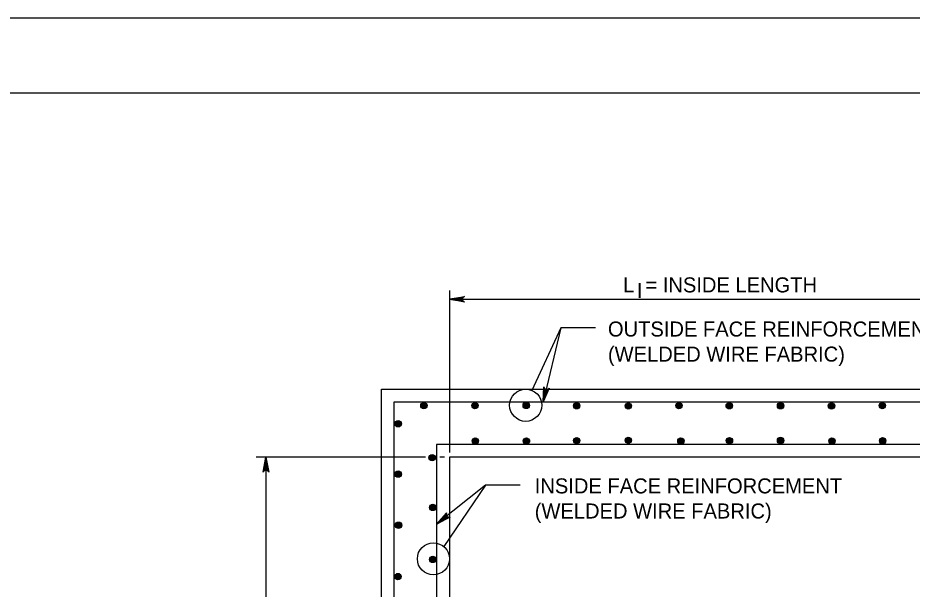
# Model space of a CAD drawing. Extents: x -6420 to 49575, y -4552 to 11624.
# Drawn here: x 5593 to 6178, y 3455 to 3829 of the extents above; entities that cross this region are included whole.
import ezdxf

# ---------------------------------------------------------------- set-up
doc = ezdxf.new("R2010")
doc.units = 0
doc.layers.add('1', color=7, linetype='Continuous')
doc.layers.add('PLT-BNDY', color=7, linetype='Continuous')

msp = doc.modelspace()

# ---------------------------------------------------------------- linework, layer by layer
at = {"layer": '1'}
for p, q in [((5875.18, 3650.3), (5875.18, 3544.29)), ((5875.18, 3644.6), (6275.18, 3644.6)), ((5948.06, 3625.78), (5929.14, 3584.89)), ((5948.06, 3625.78), (5936.43, 3577.38)), ((5970.71, 3625.78), (5948.06, 3625.78)), ((5839.06, 3169.43), (5839.06, 3577.38)), ((5839.06, 3577.38), (6311.3, 3577.38)), ((5925.08, 3575.2), (5925.08, 3575.2)), ((5866.84, 3549.6), (5866.84, 3197.19)), ((6283.52, 3549.6), (5866.84, 3549.6)), ((5859.48, 3541.26), (5748.81, 3541.26)), ((5755.17, 3541.26), (5755.17, 3210.55)), ((5871.9, 3541.26), (5868.93, 3541.26)), ((5898.88, 3522.95), (5866.84, 3497.37)), ((5898.88, 3522.95), (5871.43, 3482.83)), ((5921.53, 3522.95), (5898.88, 3522.95)), ((5864.71, 3474.77), (5864.71, 3474.77))]:
    msp.add_line(p, q, dxfattribs=at)
for points in [[(7323.07, 1929.01), (7323.07, 3779.41), (4744.33, 3779.41), (4744.33, 1929.01), (7323.07, 1929.01), (7323.07, 2015.49), (6666.9, 2015.49), (6666.9, 2227.69), (7323.07, 2227.69), (7323.07, 2322.72), (6666.9, 2322.72), (6666.9, 1929.01), (6925.44, 1929.01), (6925.44, 2015.49), (6925.44, 1929.01), (7178.06, 1929.01), (7178.06, 2015.49), (7178.06, 1975.09), (7323.07, 1975.09)], [(5875.18, 3644.6), (5884.96, 3646.43), (5884.58, 3646.17), (5884.21, 3645.91), (5884.01, 3645.58), (5883.82, 3645.25), (5883.76, 3644.92), (5883.71, 3644.6), (5883.76, 3644.27), (5883.82, 3643.94), (5884.01, 3643.61), (5884.21, 3643.28), (5884.58, 3643.02), (5884.96, 3642.76), (5875.18, 3644.6), (5884.58, 3643.02), (5884.21, 3643.28), (5875.18, 3644.6), (5884.01, 3643.61), (5883.82, 3643.94), (5875.18, 3644.6), (5883.76, 3644.27), (5883.71, 3644.6), (5875.18, 3644.6), (5883.76, 3644.92), (5883.82, 3645.25), (5875.18, 3644.6), (5884.01, 3645.58), (5884.21, 3645.91), (5875.18, 3644.6), (5884.58, 3646.17)], [(5936.43, 3577.38), (5936.93, 3587.32), (5937.1, 3586.89), (5937.27, 3586.46), (5937.54, 3586.2), (5937.81, 3585.93), (5938.12, 3585.8), (5938.42, 3585.67), (5938.76, 3585.65), (5939.09, 3585.63), (5939.45, 3585.74), (5939.82, 3585.85), (5940.16, 3586.16), (5940.5, 3586.46), (5936.43, 3577.38), (5940.16, 3586.16), (5939.82, 3585.85), (5936.43, 3577.38), (5939.45, 3585.74), (5939.09, 3585.63), (5936.43, 3577.38), (5938.76, 3585.65), (5938.42, 3585.67), (5936.43, 3577.38), (5938.12, 3585.8), (5937.81, 3585.93), (5936.43, 3577.38), (5937.54, 3586.2), (5937.27, 3586.46), (5936.43, 3577.38), (5937.1, 3586.89)], [(5755.17, 3541.26), (5757.01, 3531.48), (5756.75, 3531.85), (5756.49, 3532.23), (5756.16, 3532.43), (5755.83, 3532.62), (5755.5, 3532.68), (5755.17, 3532.73), (5754.85, 3532.68), (5754.52, 3532.62), (5754.19, 3532.43), (5753.86, 3532.23), (5753.6, 3531.85), (5753.34, 3531.48), (5755.17, 3541.26), (5753.6, 3531.85), (5753.86, 3532.23), (5755.17, 3541.26), (5754.19, 3532.43), (5754.52, 3532.62), (5755.17, 3541.26), (5754.85, 3532.68), (5755.17, 3532.73), (5755.17, 3541.26), (5755.5, 3532.68), (5755.83, 3532.62), (5755.17, 3541.26), (5756.16, 3532.43), (5756.49, 3532.23), (5755.17, 3541.26), (5756.75, 3531.85)], [(5866.84, 3497.37), (5873.35, 3504.91), (5873.21, 3504.47), (5873.08, 3504.03), (5873.13, 3503.66), (5873.19, 3503.28), (5873.35, 3502.99), (5873.51, 3502.7), (5873.76, 3502.47), (5874.01, 3502.25), (5874.36, 3502.12), (5874.72, 3501.98), (5875.18, 3502.01), (5875.63, 3502.04), (5866.84, 3497.37), (5875.18, 3502.01), (5874.72, 3501.98), (5866.84, 3497.37), (5874.36, 3502.12), (5874.01, 3502.25), (5866.84, 3497.37), (5873.76, 3502.47), (5873.51, 3502.7), (5866.84, 3497.37), (5873.35, 3502.99), (5873.19, 3503.28), (5866.84, 3497.37), (5873.13, 3503.66), (5873.08, 3504.03), (5866.84, 3497.37), (5873.21, 3504.47)]]:
    msp.add_lwpolyline(points, dxfattribs=at)
for points in [[(5830.73, 3585.71), (6319.63, 3585.71), (6319.63, 3166.1), (5830.73, 3166.1)], [(5875.18, 3210.55), (6275.18, 3210.55), (6275.18, 3541.26), (5875.18, 3541.26)]]:
    msp.add_lwpolyline(points, close=True, dxfattribs=at)
for centre, radius in [((5925.08, 3575.2), 10.5), ((5858.46, 3574.99), 2.08), ((5858.46, 3574.99), 1.94), ((5858.46, 3574.99), 1.79), ((5858.46, 3574.99), 1.64), ((5858.46, 3574.99), 1.49), ((5858.46, 3574.99), 1.34), ((5858.46, 3574.99), 1.2), ((5858.46, 3574.99), 1.05), ((5858.46, 3574.99), 0.9), ((5858.46, 3574.99), 0.752), ((5858.46, 3574.99), 0.604), ((5858.46, 3574.99), 0.456), ((5858.46, 3574.99), 0.308), ((5858.46, 3574.99), 0.16), ((5891.9, 3574.99), 2.08), ((5891.9, 3574.99), 1.94), ((5891.9, 3574.99), 1.79), ((5891.9, 3574.99), 1.64), ((5891.9, 3574.99), 1.49), ((5891.9, 3574.99), 1.34), ((5891.9, 3574.99), 1.2), ((5891.9, 3574.99), 1.05), ((5891.9, 3574.99), 0.9), ((5891.9, 3574.99), 0.752), ((5891.9, 3574.99), 0.604), ((5891.9, 3574.99), 0.456), ((5891.9, 3574.99), 0.308), ((5891.9, 3574.99), 0.16), ((5925.44, 3575.1), 2.08), ((5925.44, 3575.1), 1.94), ((5925.44, 3575.1), 1.79), ((5925.44, 3575.1), 1.64), ((5925.44, 3575.1), 1.49), ((5925.44, 3575.1), 1.34), ((5925.44, 3575.1), 1.2), ((5925.44, 3575.1), 1.05), ((5925.44, 3575.1), 0.9), ((5925.44, 3575.1), 0.752), ((5925.44, 3575.1), 0.604), ((5925.44, 3575.1), 0.456), ((5925.44, 3575.1), 0.308), ((5925.44, 3575.1), 0.16), ((5958.46, 3574.89), 2.08), ((5958.46, 3574.89), 1.94), ((5958.46, 3574.89), 1.79), ((5958.46, 3574.89), 1.64), ((5958.46, 3574.89), 1.49), ((5958.46, 3574.89), 1.34), ((5958.46, 3574.89), 1.2), ((5958.46, 3574.89), 1.05), ((5958.46, 3574.89), 0.9), ((5958.46, 3574.89), 0.752), ((5958.46, 3574.89), 0.604), ((5958.46, 3574.89), 0.456), ((5958.46, 3574.89), 0.308), ((5958.46, 3574.89), 0.16), ((5992.22, 3574.78), 2.08), ((5992.22, 3574.78), 1.94), ((5992.22, 3574.78), 1.79), ((5992.22, 3574.78), 1.64), ((5992.22, 3574.78), 1.49), ((5992.22, 3574.78), 1.34), ((5992.22, 3574.78), 1.2), ((5992.22, 3574.78), 1.05), ((5992.22, 3574.78), 0.9), ((5992.22, 3574.78), 0.752), ((5992.22, 3574.78), 0.604), ((5992.22, 3574.78), 0.456), ((5992.22, 3574.78), 0.308), ((5992.22, 3574.78), 0.16), ((6025.34, 3574.99), 2.08), ((6025.34, 3574.99), 1.94), ((6025.34, 3574.99), 1.79), ((6025.34, 3574.99), 1.64), ((6025.34, 3574.99), 1.49), ((6025.34, 3574.99), 1.34), ((6025.34, 3574.99), 1.2), ((6025.34, 3574.99), 1.05), ((6025.34, 3574.99), 0.9), ((6025.34, 3574.99), 0.752), ((6025.34, 3574.99), 0.604), ((6025.34, 3574.99), 0.456), ((6025.34, 3574.99), 0.308), ((6025.34, 3574.99), 0.16), ((6058.25, 3574.89), 2.08), ((6058.25, 3574.89), 1.94), ((6058.25, 3574.89), 1.79), ((6058.25, 3574.89), 1.64), ((6058.25, 3574.89), 1.49), ((6058.25, 3574.89), 1.34), ((6058.25, 3574.89), 1.2), ((6058.25, 3574.89), 1.05), ((6058.25, 3574.89), 0.9), ((6058.25, 3574.89), 0.752), ((6058.25, 3574.89), 0.604), ((6058.25, 3574.89), 0.456), ((6058.25, 3574.89), 0.308), ((6058.25, 3574.89), 0.16), ((6091.8, 3574.89), 2.08), ((6091.8, 3574.89), 1.94), ((6091.8, 3574.89), 1.79), ((6091.8, 3574.89), 1.64), ((6091.8, 3574.89), 1.49), ((6091.8, 3574.89), 1.34), ((6091.8, 3574.89), 1.2), ((6091.8, 3574.89), 1.05), ((6091.8, 3574.89), 0.9), ((6091.8, 3574.89), 0.752), ((6091.8, 3574.89), 0.604), ((6091.8, 3574.89), 0.456), ((6091.8, 3574.89), 0.308), ((6091.8, 3574.89), 0.16), ((6125.13, 3574.78), 2.08), ((6125.13, 3574.78), 1.94), ((6125.13, 3574.78), 1.79), ((6125.13, 3574.78), 1.64), ((6125.13, 3574.78), 1.49), ((6125.13, 3574.78), 1.34), ((6125.13, 3574.78), 1.2), ((6125.13, 3574.78), 1.05), ((6125.13, 3574.78), 0.9), ((6125.13, 3574.78), 0.752), ((6125.13, 3574.78), 0.604), ((6125.13, 3574.78), 0.456), ((6125.13, 3574.78), 0.308), ((6125.13, 3574.78), 0.16), ((6158.36, 3574.99), 2.08), ((6158.36, 3574.99), 1.94), ((6158.36, 3574.99), 1.79), ((6158.36, 3574.99), 1.64), ((6158.36, 3574.99), 1.49), ((6158.36, 3574.99), 1.34), ((6158.36, 3574.99), 1.2), ((6158.36, 3574.99), 1.05), ((6158.36, 3574.99), 0.9), ((6158.36, 3574.99), 0.752), ((6158.36, 3574.99), 0.604), ((6158.36, 3574.99), 0.456), ((6158.36, 3574.99), 0.308), ((6158.36, 3574.99), 0.16), ((5841.7, 3563.13), 2.08), ((5841.7, 3563.13), 1.94), ((5841.7, 3563.13), 1.79), ((5841.7, 3563.13), 1.64), ((5841.7, 3563.13), 1.49), ((5841.7, 3563.13), 1.34), ((5841.7, 3563.13), 1.2), ((5841.7, 3563.13), 1.05), ((5841.7, 3563.13), 0.9), ((5841.7, 3563.13), 0.752), ((5841.7, 3563.13), 0.604), ((5841.7, 3563.13), 0.456), ((5841.7, 3563.13), 0.308), ((5841.7, 3563.13), 0.16), ((5892.11, 3551.89), 2.08), ((5892.11, 3551.89), 1.94), ((5892.11, 3551.89), 1.79), ((5892.11, 3551.89), 1.64), ((5892.11, 3551.89), 1.49), ((5892.11, 3551.89), 1.34), ((5892.11, 3551.89), 1.2), ((5892.11, 3551.89), 1.05), ((5892.11, 3551.89), 0.9), ((5892.11, 3551.89), 0.752), ((5892.11, 3551.89), 0.604), ((5892.11, 3551.89), 0.456), ((5892.11, 3551.89), 0.308), ((5892.11, 3551.89), 0.16), ((5925.55, 3551.89), 2.08), ((5925.55, 3551.89), 1.94), ((5925.55, 3551.89), 1.79), ((5925.55, 3551.89), 1.64), ((5925.55, 3551.89), 1.49), ((5925.55, 3551.89), 1.34), ((5925.55, 3551.89), 1.2), ((5925.55, 3551.89), 1.05), ((5925.55, 3551.89), 0.9), ((5925.55, 3551.89), 0.752), ((5925.55, 3551.89), 0.604), ((5925.55, 3551.89), 0.456), ((5925.55, 3551.89), 0.308), ((5925.55, 3551.89), 0.16), ((5958.46, 3552.1), 2.08), ((5958.46, 3552.1), 1.94), ((5958.46, 3552.1), 1.79), ((5958.46, 3552.1), 1.64), ((5958.46, 3552.1), 1.49), ((5958.46, 3552.1), 1.34), ((5958.46, 3552.1), 1.2), ((5958.46, 3552.1), 1.05), ((5958.46, 3552.1), 0.9), ((5958.46, 3552.1), 0.752), ((5958.46, 3552.1), 0.604), ((5958.46, 3552.1), 0.456), ((5958.46, 3552.1), 0.308), ((5958.46, 3552.1), 0.16), ((5992.22, 3552.31), 2.08), ((5992.22, 3552.31), 1.94), ((5992.22, 3552.31), 1.79), ((5992.22, 3552.31), 1.64), ((5992.22, 3552.31), 1.49), ((5992.22, 3552.31), 1.34), ((5992.22, 3552.31), 1.2), ((5992.22, 3552.31), 1.05), ((5992.22, 3552.31), 0.9), ((5992.22, 3552.31), 0.752), ((5992.22, 3552.31), 0.604), ((5992.22, 3552.31), 0.456), ((5992.22, 3552.31), 0.308), ((5992.22, 3552.31), 0.16), ((6026.6, 3551.89), 2.08), ((6026.6, 3551.89), 1.94), ((6026.6, 3551.89), 1.79), ((6026.6, 3551.89), 1.64), ((6026.6, 3551.89), 1.49), ((6026.6, 3551.89), 1.34), ((6026.6, 3551.89), 1.2), ((6026.6, 3551.89), 1.05), ((6026.6, 3551.89), 0.9), ((6026.6, 3551.89), 0.752), ((6026.6, 3551.89), 0.604), ((6026.6, 3551.89), 0.456), ((6026.6, 3551.89), 0.308), ((6026.6, 3551.89), 0.16), ((6058.36, 3552.1), 2.08), ((6058.36, 3552.1), 1.94), ((6058.36, 3552.1), 1.79), ((6058.36, 3552.1), 1.64), ((6058.36, 3552.1), 1.49), ((6058.36, 3552.1), 1.34), ((6058.36, 3552.1), 1.2), ((6058.36, 3552.1), 1.05), ((6058.36, 3552.1), 0.9), ((6058.36, 3552.1), 0.752), ((6058.36, 3552.1), 0.604), ((6058.36, 3552.1), 0.456), ((6058.36, 3552.1), 0.308), ((6058.36, 3552.1), 0.16), ((6091.8, 3552.2), 2.08), ((6091.8, 3552.2), 1.94), ((6091.8, 3552.2), 1.79), ((6091.8, 3552.2), 1.64), ((6091.8, 3552.2), 1.49), ((6091.8, 3552.2), 1.34), ((6091.8, 3552.2), 1.2), ((6091.8, 3552.2), 1.05), ((6091.8, 3552.2), 0.9), ((6091.8, 3552.2), 0.752), ((6091.8, 3552.2), 0.604), ((6091.8, 3552.2), 0.456), ((6091.8, 3552.2), 0.308), ((6091.8, 3552.2), 0.16), ((6125.45, 3551.89), 2.08), ((6125.45, 3551.89), 1.94), ((6125.45, 3551.89), 1.79), ((6125.45, 3551.89), 1.64), ((6125.45, 3551.89), 1.49), ((6125.45, 3551.89), 1.34), ((6125.45, 3551.89), 1.2), ((6125.45, 3551.89), 1.05), ((6125.45, 3551.89), 0.9), ((6125.45, 3551.89), 0.752), ((6125.45, 3551.89), 0.604), ((6125.45, 3551.89), 0.456), ((6125.45, 3551.89), 0.308), ((6125.45, 3551.89), 0.16), ((6158.57, 3551.99), 2.08), ((6158.57, 3551.99), 1.94), ((6158.57, 3551.99), 1.79), ((6158.57, 3551.99), 1.64), ((6158.57, 3551.99), 1.49), ((6158.57, 3551.99), 1.34), ((6158.57, 3551.99), 1.2), ((6158.57, 3551.99), 1.05), ((6158.57, 3551.99), 0.9), ((6158.57, 3551.99), 0.752), ((6158.57, 3551.99), 0.604), ((6158.57, 3551.99), 0.456), ((6158.57, 3551.99), 0.308), ((6158.57, 3551.99), 0.16), ((5863.86, 3540.93), 2.08), ((5863.86, 3540.93), 1.94), ((5863.86, 3540.93), 1.79), ((5863.86, 3540.93), 1.64), ((5863.86, 3540.93), 1.49), ((5863.86, 3540.93), 1.34), ((5863.86, 3540.93), 1.2), ((5863.86, 3540.93), 1.05), ((5863.86, 3540.93), 0.9), ((5863.86, 3540.93), 0.752), ((5863.86, 3540.93), 0.604), ((5863.86, 3540.93), 0.456), ((5863.86, 3540.93), 0.308), ((5863.86, 3540.93), 0.16), ((5841.7, 3530.16), 2.08), ((5841.7, 3530.16), 1.94), ((5841.7, 3530.16), 1.79), ((5841.7, 3530.16), 1.64), ((5841.7, 3530.16), 1.49), ((5841.7, 3530.16), 1.34), ((5841.7, 3530.16), 1.2), ((5841.7, 3530.16), 1.05), ((5841.7, 3530.16), 0.9), ((5841.7, 3530.16), 0.752), ((5841.7, 3530.16), 0.604), ((5841.7, 3530.16), 0.456), ((5841.7, 3530.16), 0.308), ((5841.7, 3530.16), 0.16), ((5864.28, 3508.38), 2.08), ((5864.28, 3508.38), 1.94), ((5864.28, 3508.38), 1.79), ((5864.28, 3508.38), 1.64), ((5864.28, 3508.38), 1.49), ((5864.28, 3508.38), 1.34), ((5864.28, 3508.38), 1.2), ((5864.28, 3508.38), 1.05), ((5864.28, 3508.38), 0.9), ((5864.28, 3508.38), 0.752), ((5864.28, 3508.38), 0.604), ((5864.28, 3508.38), 0.456), ((5864.28, 3508.38), 0.308), ((5864.28, 3508.38), 0.16), ((5841.91, 3496.76), 2.08), ((5841.91, 3496.76), 1.94), ((5841.91, 3496.76), 1.79), ((5841.91, 3496.76), 1.64), ((5841.91, 3496.76), 1.49), ((5841.91, 3496.76), 1.34), ((5841.91, 3496.76), 1.2), ((5841.91, 3496.76), 1.05), ((5841.91, 3496.76), 0.9), ((5841.91, 3496.76), 0.752), ((5841.91, 3496.76), 0.604), ((5841.91, 3496.76), 0.456), ((5841.91, 3496.76), 0.308), ((5841.91, 3496.76), 0.16), ((5864.71, 3474.77), 10.5), ((5864.28, 3474.34), 2.08), ((5864.28, 3474.34), 1.94), ((5864.28, 3474.34), 1.79), ((5864.28, 3474.34), 1.64), ((5864.28, 3474.34), 1.49), ((5864.28, 3474.34), 1.34), ((5864.28, 3474.34), 1.2), ((5864.28, 3474.34), 1.05), ((5864.28, 3474.34), 0.9), ((5864.28, 3474.34), 0.752), ((5864.28, 3474.34), 0.604), ((5864.28, 3474.34), 0.456), ((5864.28, 3474.34), 0.308), ((5864.28, 3474.34), 0.16), ((5841.49, 3463.15), 2.08), ((5841.49, 3463.15), 1.94), ((5841.49, 3463.15), 1.79), ((5841.49, 3463.15), 1.64), ((5841.49, 3463.15), 1.49), ((5841.49, 3463.15), 1.34), ((5841.49, 3463.15), 1.2), ((5841.49, 3463.15), 1.05), ((5841.49, 3463.15), 0.9), ((5841.49, 3463.15), 0.752), ((5841.49, 3463.15), 0.604), ((5841.49, 3463.15), 0.456), ((5841.49, 3463.15), 0.308), ((5841.49, 3463.15), 0.16)]:
    msp.add_circle(centre, radius, dxfattribs=at)
at = {"layer": 'PLT-BNDY'}
msp.add_lwpolyline([(4616.38, 3828.62), (7375.57, 3828.62), (7375.57, 1879.8), (4616.38, 1879.8)], close=True, dxfattribs=at)

# ---------------------------------------------------------------- texts
at = {"layer": '1'}
for s, height, p in [('L  = INSIDE LENGTH', 9.8425, (5988.79, 3649.04)), ('I', 9.84, (5997.88, 3645.42)), ('OUTSIDE FACE REINFORCEMENT', 9.8425, (5978.89, 3620.18)), ('(WELDED WIRE FABRIC)', 9.8425, (5978.89, 3603.77)), ('INSIDE FACE REINFORCEMENT', 9.8425, (5931, 3517.55)), ('(WELDED WIRE FABRIC)', 9.8425, (5931, 3501.14))]:
    msp.add_text(s, height=height, dxfattribs=at).set_placement(p)

doc.saveas('drawing.dxf')
